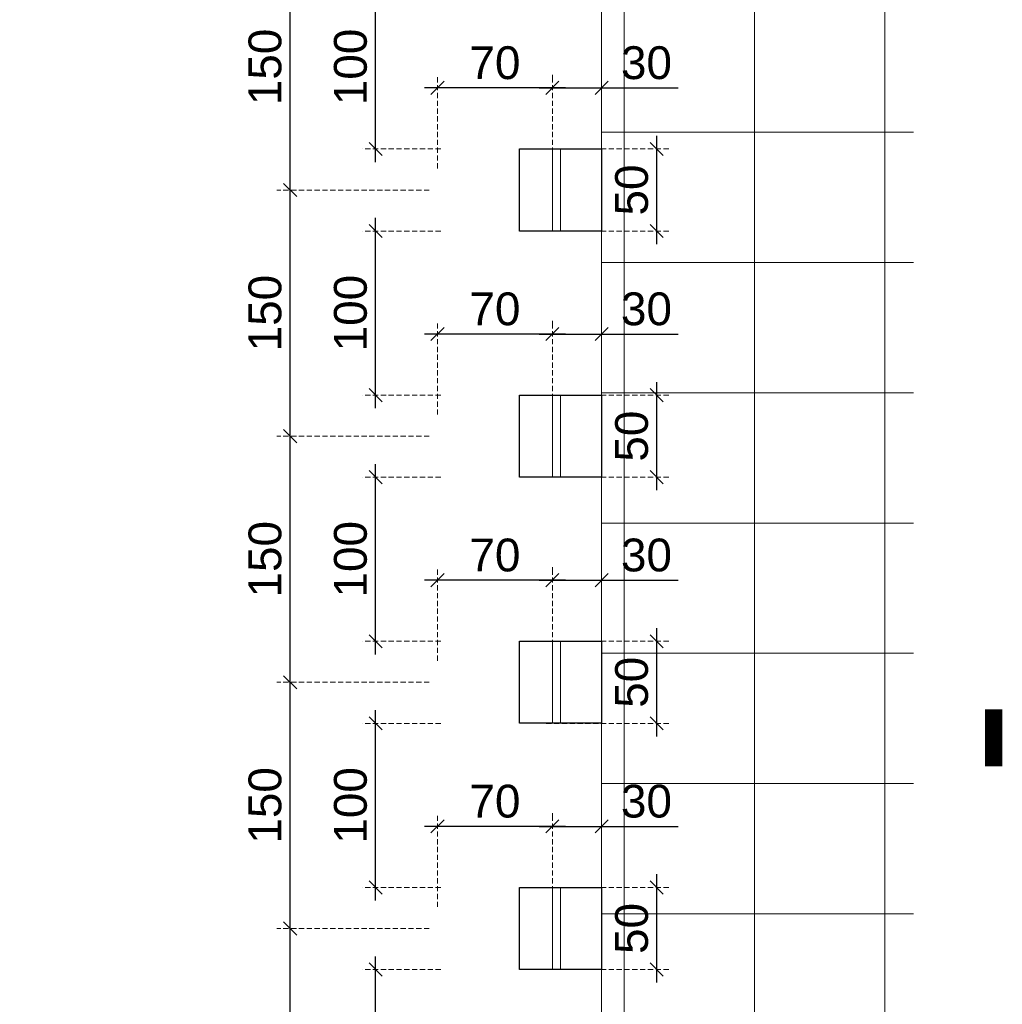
# Model space of a CAD drawing. Header units: millimetres. Extents: x 3652085 to 3778338, y -303702 to -273644.
# Tile 257 of 588: x 3690321 to 3690919, y -276511 to -275911. Entities that reach past the tile are written whole.
import ezdxf

# ---------------------------------------------------------------- set-up
doc = ezdxf.new("R2010")
doc.units = ezdxf.units.MM
doc.header["$PDMODE"] = 34
doc.linetypes.add('HIDDEN', pattern=[0.375, 0.25, -0.125])
doc.linetypes.add('HIDDEN2', pattern=[4.7624999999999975, 3.174999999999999, -1.587499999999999])
doc.layers.add('!!!! BALCONY', color=7, linetype='Continuous')
doc.layers.add('!!!! GAIZIS AIVANI', color=7, linetype='Continuous')
for name, color, linetype, lineweight in [('004 Brick Wall', 7, 'Continuous', 0), ('DETAIL-GRILL (HAUSART)', 250, 'Continuous', 5), ('DIM-03    (HAUSART)', 111, 'Continuous', 5), ('METAL-CONSTRUCTION (HAUSART)', 186, 'Continuous', 5), ('SECTION-SYMBOL-01    (HAUSART)', 80, 'Continuous', 5), ('SYMBOL-DETAIL    (HAUSART)', 2, 'Continuous', 5)]:
    doc.layers.add(name, color=color, linetype=linetype, lineweight=lineweight)
doc.styles.add('1-10 Eng HA', font='arial.ttf', dxfattribs={"height": 20})
doc.dimstyles.new('1-10 Eng HA', dxfattribs={"dimtxt": 20, "dimasz": 8, "dimexe": 8, "dimexo": 5, "dimgap": 5, "dimtad": 1, "dimdec": 0, "dimlfac": -1, "dimzin": 0, "dimdsep": 46, "dimtxsty": '1-10 Eng HA', "dimblk": 'OBLIQUE', "dimcen": 0.09, "dimdle": 8, "dimclrd": 256, "dimclre": 256, "dimclrt": 256, "dimadec": 0, "dimazin": 0, "dimtfac": 1, "dimtdec": 0, "dimtofl": 0, "dimtmove": 0, "dimatfit": 3, "dimldrblk": 'OBLIQUE', "dimfxl": 1, "dimtolj": 1, "dimtzin": 0, "dimlwe": 0, "dimarcsym": 0})

# ---------------------------------------------------------------- blocks, each defined once
blk = doc.blocks.new('12')
at = {"layer": '!!!! GAIZIS AIVANI', "color": 7}
for points in [[(849.1820770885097, 50), (849.1820770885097, 0), (799.1820770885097, 0), (799.1820770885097, 50), (849.1820770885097, 50)], [(999.1820770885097, 50), (999.1820770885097, 0), (949.1820770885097, 0), (949.1820770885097, 50), (999.1820770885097, 50)], [(1149.18207708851, 50), (1149.18207708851, 0), (1099.18207708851, 0), (1099.18207708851, 50), (1149.18207708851, 50)], [(1299.18207708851, 50), (1299.18207708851, 0), (1249.18207708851, 0), (1249.18207708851, 50), (1299.18207708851, 50)]]:
    blk.add_lwpolyline(points, close=True, dxfattribs=at)
blk = doc.blocks.new('_Oblique')
at = {"color": 0, "linetype": 'ByBlock', "lineweight": -2}
blk.add_line((-0.5, -0.5), (0.5, 0.5), dxfattribs=at)
blk = doc.blocks.new('*D337')
at = {"layer": 'Defpoints', "color": 0, "lineweight": 0, "transparency": 16777216}
for p in [(3690636.514664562, -275990.0655199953), (3690708.822370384, -275990.0655199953), (3690636.514664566, -276040.065519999)]:
    blk.add_point(p, dxfattribs=at)
at = {"layer": 'DIM-03    (HAUSART)', "lineweight": -2, "transparency": 16777216}
blk.add_line((3690708.822370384, -276048.065519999), (3690708.822370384, -275982.0655199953), dxfattribs=at)
at = {"layer": 'DIM-03    (HAUSART)', "linetype": 'HIDDEN2', "lineweight": 0, "transparency": 16777216}
for p, q in [((3690641.514664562, -275990.0655199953), (3690716.822370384, -275990.0655199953)), ((3690641.514664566, -276040.065519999), (3690716.822370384, -276040.065519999))]:
    blk.add_line(p, q, dxfattribs=at)
at = {"layer": 'DIM-03    (HAUSART)', "lineweight": -2, "transparency": 16777216, "xscale": 8, "yscale": 8, "zscale": 8}
for p, rotation in [((3690708.822370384, -275990.0655199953), 90), ((3690708.822370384, -276040.065519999), 270)]:
    blk.add_blockref('_Oblique', p, dxfattribs=dict(at, rotation=rotation))
at = {"layer": 'DIM-03    (HAUSART)', "transparency": 16777216, "insert": (3690693.610910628, -276015.0655199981), "char_height": 20, "attachment_point": 5, "rotation": 90, "style": '1-10 Eng HA'}
blk.add_mtext('\\A1;50', dxfattribs=at)
blk = doc.blocks.new('*D338')
at = {"layer": 'Defpoints', "color": 0, "lineweight": 0, "transparency": 16777216}
for p in [(3690575.271655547, -275952.8340366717), (3690575.271655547, -276006.9151834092), (3690645.271655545, -276006.9151834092)]:
    blk.add_point(p, dxfattribs=at)
at = {"layer": 'DIM-03    (HAUSART)', "linetype": 'HIDDEN2', "lineweight": 0, "transparency": 16777216}
for p, q in [((3690575.271655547, -276001.9151834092), (3690575.271655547, -275944.8340366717)), ((3690645.271655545, -276001.9151834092), (3690645.271655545, -275944.8340366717))]:
    blk.add_line(p, q, dxfattribs=at)
at = {"layer": 'DIM-03    (HAUSART)', "lineweight": -2, "transparency": 16777216}
blk.add_line((3690653.271655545, -275952.8340366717), (3690567.271655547, -275952.8340366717), dxfattribs=at)
at = {"layer": 'DIM-03    (HAUSART)', "lineweight": -2, "transparency": 16777216, "xscale": 8, "yscale": 8, "zscale": 8, "rotation": 180}
blk.add_blockref('_Oblique', (3690575.271655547, -275952.8340366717), dxfattribs=at)
at = {"layer": 'DIM-03    (HAUSART)', "lineweight": -2, "transparency": 16777216, "xscale": 8, "yscale": 8, "zscale": 8}
blk.add_blockref('_Oblique', (3690645.271655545, -275952.8340366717), dxfattribs=at)
at = {"layer": 'DIM-03    (HAUSART)', "transparency": 16777216, "insert": (3690610.271655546, -275937.6225769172), "char_height": 20, "attachment_point": 5, "style": '1-10 Eng HA'}
blk.add_mtext('\\A1;70', dxfattribs=at)
blk = doc.blocks.new('*D339')
at = {"layer": 'Defpoints', "color": 0, "lineweight": 0, "transparency": 16777216}
for p in [(3690645.271655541, -275952.8340368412), (3690675.271655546, -275952.8340368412), (3690675.271655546, -275952.8340366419)]:
    blk.add_point(p, dxfattribs=at)
at = {"layer": 'DIM-03    (HAUSART)', "linetype": 'HIDDEN2', "lineweight": 0, "transparency": 16777216}
for p, q in [((3690645.271655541, -275947.8340368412), (3690645.271655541, -275944.8340366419)), ((3690675.271655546, -275947.8340368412), (3690675.271655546, -275944.8340366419))]:
    blk.add_line(p, q, dxfattribs=at)
at = {"layer": 'DIM-03    (HAUSART)', "lineweight": -2, "transparency": 16777216}
for p, q in [((3690637.271655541, -275952.8340366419), (3690675.271655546, -275952.8340366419)), ((3690675.271655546, -275952.8340366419), (3690721.839186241, -275952.8340366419))]:
    blk.add_line(p, q, dxfattribs=at)
at = {"layer": 'DIM-03    (HAUSART)', "lineweight": -2, "transparency": 16777216, "xscale": 8, "yscale": 8, "zscale": 8, "rotation": 180}
blk.add_blockref('_Oblique', (3690645.271655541, -275952.8340366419), dxfattribs=at)
at = {"layer": 'DIM-03    (HAUSART)', "lineweight": -2, "transparency": 16777216, "xscale": 8, "yscale": 8, "zscale": 8}
blk.add_blockref('_Oblique', (3690675.271655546, -275952.8340366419), dxfattribs=at)
at = {"layer": 'DIM-03    (HAUSART)', "transparency": 16777216, "insert": (3690702.555420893, -275937.615755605), "char_height": 20, "attachment_point": 5, "style": '1-10 Eng HA'}
blk.add_mtext('\\A1;30', dxfattribs=at)
blk = doc.blocks.new('*D340')
at = {"layer": 'Defpoints', "color": 0, "lineweight": 0, "transparency": 16777216}
for p in [(3690636.514664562, -276140.0655199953), (3690708.822370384, -276140.0655199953), (3690636.514664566, -276190.065519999)]:
    blk.add_point(p, dxfattribs=at)
at = {"layer": 'DIM-03    (HAUSART)', "lineweight": -2, "transparency": 16777216}
blk.add_line((3690708.822370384, -276198.065519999), (3690708.822370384, -276132.0655199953), dxfattribs=at)
at = {"layer": 'DIM-03    (HAUSART)', "linetype": 'HIDDEN2', "lineweight": 0, "transparency": 16777216}
for p, q in [((3690641.514664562, -276140.0655199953), (3690716.822370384, -276140.0655199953)), ((3690641.514664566, -276190.065519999), (3690716.822370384, -276190.065519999))]:
    blk.add_line(p, q, dxfattribs=at)
at = {"layer": 'DIM-03    (HAUSART)', "lineweight": -2, "transparency": 16777216, "xscale": 8, "yscale": 8, "zscale": 8}
for p, rotation in [((3690708.822370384, -276140.0655199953), 90), ((3690708.822370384, -276190.065519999), 270)]:
    blk.add_blockref('_Oblique', p, dxfattribs=dict(at, rotation=rotation))
at = {"layer": 'DIM-03    (HAUSART)', "transparency": 16777216, "insert": (3690693.610910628, -276165.0655199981), "char_height": 20, "attachment_point": 5, "rotation": 90, "style": '1-10 Eng HA'}
blk.add_mtext('\\A1;50', dxfattribs=at)
blk = doc.blocks.new('*D341')
at = {"layer": 'Defpoints', "color": 0, "lineweight": 0, "transparency": 16777216}
for p in [(3690575.271655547, -276102.8340366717), (3690575.271655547, -276156.9151834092), (3690645.271655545, -276156.9151834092)]:
    blk.add_point(p, dxfattribs=at)
at = {"layer": 'DIM-03    (HAUSART)', "linetype": 'HIDDEN2', "lineweight": 0, "transparency": 16777216}
for p, q in [((3690575.271655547, -276151.9151834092), (3690575.271655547, -276094.8340366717)), ((3690645.271655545, -276151.9151834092), (3690645.271655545, -276094.8340366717))]:
    blk.add_line(p, q, dxfattribs=at)
at = {"layer": 'DIM-03    (HAUSART)', "lineweight": -2, "transparency": 16777216}
blk.add_line((3690653.271655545, -276102.8340366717), (3690567.271655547, -276102.8340366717), dxfattribs=at)
at = {"layer": 'DIM-03    (HAUSART)', "lineweight": -2, "transparency": 16777216, "xscale": 8, "yscale": 8, "zscale": 8, "rotation": 180}
blk.add_blockref('_Oblique', (3690575.271655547, -276102.8340366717), dxfattribs=at)
at = {"layer": 'DIM-03    (HAUSART)', "lineweight": -2, "transparency": 16777216, "xscale": 8, "yscale": 8, "zscale": 8}
blk.add_blockref('_Oblique', (3690645.271655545, -276102.8340366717), dxfattribs=at)
at = {"layer": 'DIM-03    (HAUSART)', "transparency": 16777216, "insert": (3690610.271655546, -276087.6225769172), "char_height": 20, "attachment_point": 5, "style": '1-10 Eng HA'}
blk.add_mtext('\\A1;70', dxfattribs=at)
blk = doc.blocks.new('*D342')
at = {"layer": 'Defpoints', "color": 0, "lineweight": 0, "transparency": 16777216}
for p in [(3690645.271655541, -276102.8340368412), (3690675.271655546, -276102.8340368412), (3690675.271655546, -276102.8340366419)]:
    blk.add_point(p, dxfattribs=at)
at = {"layer": 'DIM-03    (HAUSART)', "linetype": 'HIDDEN2', "lineweight": 0, "transparency": 16777216}
for p, q in [((3690645.271655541, -276097.8340368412), (3690645.271655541, -276094.8340366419)), ((3690675.271655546, -276097.8340368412), (3690675.271655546, -276094.8340366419))]:
    blk.add_line(p, q, dxfattribs=at)
at = {"layer": 'DIM-03    (HAUSART)', "lineweight": -2, "transparency": 16777216}
for p, q in [((3690637.271655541, -276102.8340366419), (3690675.271655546, -276102.8340366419)), ((3690675.271655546, -276102.8340366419), (3690721.839186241, -276102.8340366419))]:
    blk.add_line(p, q, dxfattribs=at)
at = {"layer": 'DIM-03    (HAUSART)', "lineweight": -2, "transparency": 16777216, "xscale": 8, "yscale": 8, "zscale": 8, "rotation": 180}
blk.add_blockref('_Oblique', (3690645.271655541, -276102.8340366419), dxfattribs=at)
at = {"layer": 'DIM-03    (HAUSART)', "lineweight": -2, "transparency": 16777216, "xscale": 8, "yscale": 8, "zscale": 8}
blk.add_blockref('_Oblique', (3690675.271655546, -276102.8340366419), dxfattribs=at)
at = {"layer": 'DIM-03    (HAUSART)', "transparency": 16777216, "insert": (3690702.555420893, -276087.615755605), "char_height": 20, "attachment_point": 5, "style": '1-10 Eng HA'}
blk.add_mtext('\\A1;30', dxfattribs=at)
blk = doc.blocks.new('*D343')
at = {"layer": 'Defpoints', "color": 0, "lineweight": 0, "transparency": 16777216}
for p in [(3690636.514664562, -276290.0655199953), (3690708.822370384, -276290.0655199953), (3690636.514664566, -276340.065519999)]:
    blk.add_point(p, dxfattribs=at)
at = {"layer": 'DIM-03    (HAUSART)', "lineweight": -2, "transparency": 16777216}
blk.add_line((3690708.822370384, -276348.065519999), (3690708.822370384, -276282.0655199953), dxfattribs=at)
at = {"layer": 'DIM-03    (HAUSART)', "linetype": 'HIDDEN2', "lineweight": 0, "transparency": 16777216}
for p, q in [((3690641.514664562, -276290.0655199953), (3690716.822370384, -276290.0655199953)), ((3690641.514664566, -276340.065519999), (3690716.822370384, -276340.065519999))]:
    blk.add_line(p, q, dxfattribs=at)
at = {"layer": 'DIM-03    (HAUSART)', "lineweight": -2, "transparency": 16777216, "xscale": 8, "yscale": 8, "zscale": 8}
for p, rotation in [((3690708.822370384, -276290.0655199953), 90), ((3690708.822370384, -276340.065519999), 270)]:
    blk.add_blockref('_Oblique', p, dxfattribs=dict(at, rotation=rotation))
at = {"layer": 'DIM-03    (HAUSART)', "transparency": 16777216, "insert": (3690693.610910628, -276315.0655199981), "char_height": 20, "attachment_point": 5, "rotation": 90, "style": '1-10 Eng HA'}
blk.add_mtext('\\A1;50', dxfattribs=at)
blk = doc.blocks.new('*D344')
at = {"layer": 'Defpoints', "color": 0, "lineweight": 0, "transparency": 16777216}
for p in [(3690575.271655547, -276252.8340366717), (3690575.271655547, -276306.9151834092), (3690645.271655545, -276306.9151834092)]:
    blk.add_point(p, dxfattribs=at)
at = {"layer": 'DIM-03    (HAUSART)', "linetype": 'HIDDEN2', "lineweight": 0, "transparency": 16777216}
for p, q in [((3690575.271655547, -276301.9151834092), (3690575.271655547, -276244.8340366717)), ((3690645.271655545, -276301.9151834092), (3690645.271655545, -276244.8340366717))]:
    blk.add_line(p, q, dxfattribs=at)
at = {"layer": 'DIM-03    (HAUSART)', "lineweight": -2, "transparency": 16777216}
blk.add_line((3690653.271655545, -276252.8340366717), (3690567.271655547, -276252.8340366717), dxfattribs=at)
at = {"layer": 'DIM-03    (HAUSART)', "lineweight": -2, "transparency": 16777216, "xscale": 8, "yscale": 8, "zscale": 8, "rotation": 180}
blk.add_blockref('_Oblique', (3690575.271655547, -276252.8340366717), dxfattribs=at)
at = {"layer": 'DIM-03    (HAUSART)', "lineweight": -2, "transparency": 16777216, "xscale": 8, "yscale": 8, "zscale": 8}
blk.add_blockref('_Oblique', (3690645.271655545, -276252.8340366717), dxfattribs=at)
at = {"layer": 'DIM-03    (HAUSART)', "transparency": 16777216, "insert": (3690610.271655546, -276237.6225769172), "char_height": 20, "attachment_point": 5, "style": '1-10 Eng HA'}
blk.add_mtext('\\A1;70', dxfattribs=at)
blk = doc.blocks.new('*D345')
at = {"layer": 'Defpoints', "color": 0, "lineweight": 0, "transparency": 16777216}
for p in [(3690645.271655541, -276252.8340368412), (3690675.271655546, -276252.8340368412), (3690675.271655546, -276252.8340366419)]:
    blk.add_point(p, dxfattribs=at)
at = {"layer": 'DIM-03    (HAUSART)', "linetype": 'HIDDEN2', "lineweight": 0, "transparency": 16777216}
for p, q in [((3690645.271655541, -276247.8340368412), (3690645.271655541, -276244.8340366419)), ((3690675.271655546, -276247.8340368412), (3690675.271655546, -276244.8340366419))]:
    blk.add_line(p, q, dxfattribs=at)
at = {"layer": 'DIM-03    (HAUSART)', "lineweight": -2, "transparency": 16777216}
for p, q in [((3690637.271655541, -276252.8340366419), (3690675.271655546, -276252.8340366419)), ((3690675.271655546, -276252.8340366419), (3690721.839186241, -276252.8340366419))]:
    blk.add_line(p, q, dxfattribs=at)
at = {"layer": 'DIM-03    (HAUSART)', "lineweight": -2, "transparency": 16777216, "xscale": 8, "yscale": 8, "zscale": 8, "rotation": 180}
blk.add_blockref('_Oblique', (3690645.271655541, -276252.8340366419), dxfattribs=at)
at = {"layer": 'DIM-03    (HAUSART)', "lineweight": -2, "transparency": 16777216, "xscale": 8, "yscale": 8, "zscale": 8}
blk.add_blockref('_Oblique', (3690675.271655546, -276252.8340366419), dxfattribs=at)
at = {"layer": 'DIM-03    (HAUSART)', "transparency": 16777216, "insert": (3690702.555420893, -276237.615755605), "char_height": 20, "attachment_point": 5, "style": '1-10 Eng HA'}
blk.add_mtext('\\A1;30', dxfattribs=at)
blk = doc.blocks.new('*D346')
at = {"layer": 'Defpoints', "color": 0, "lineweight": 0, "transparency": 16777216}
for p in [(3690636.514664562, -276440.0655199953), (3690708.822370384, -276440.0655199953), (3690636.514664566, -276490.065519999)]:
    blk.add_point(p, dxfattribs=at)
at = {"layer": 'DIM-03    (HAUSART)', "lineweight": -2, "transparency": 16777216}
blk.add_line((3690708.822370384, -276498.065519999), (3690708.822370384, -276432.0655199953), dxfattribs=at)
at = {"layer": 'DIM-03    (HAUSART)', "linetype": 'HIDDEN2', "lineweight": 0, "transparency": 16777216}
for p, q in [((3690641.514664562, -276440.0655199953), (3690716.822370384, -276440.0655199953)), ((3690641.514664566, -276490.065519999), (3690716.822370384, -276490.065519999))]:
    blk.add_line(p, q, dxfattribs=at)
at = {"layer": 'DIM-03    (HAUSART)', "lineweight": -2, "transparency": 16777216, "xscale": 8, "yscale": 8, "zscale": 8}
for p, rotation in [((3690708.822370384, -276440.0655199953), 90), ((3690708.822370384, -276490.065519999), 270)]:
    blk.add_blockref('_Oblique', p, dxfattribs=dict(at, rotation=rotation))
at = {"layer": 'DIM-03    (HAUSART)', "transparency": 16777216, "insert": (3690693.610910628, -276465.0655199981), "char_height": 20, "attachment_point": 5, "rotation": 90, "style": '1-10 Eng HA'}
blk.add_mtext('\\A1;50', dxfattribs=at)
blk = doc.blocks.new('*D347')
at = {"layer": 'Defpoints', "color": 0, "lineweight": 0, "transparency": 16777216}
for p in [(3690575.271655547, -276402.8340366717), (3690575.271655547, -276456.9151834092), (3690645.271655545, -276456.9151834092)]:
    blk.add_point(p, dxfattribs=at)
at = {"layer": 'DIM-03    (HAUSART)', "linetype": 'HIDDEN2', "lineweight": 0, "transparency": 16777216}
for p, q in [((3690575.271655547, -276451.9151834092), (3690575.271655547, -276394.8340366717)), ((3690645.271655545, -276451.9151834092), (3690645.271655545, -276394.8340366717))]:
    blk.add_line(p, q, dxfattribs=at)
at = {"layer": 'DIM-03    (HAUSART)', "lineweight": -2, "transparency": 16777216}
blk.add_line((3690653.271655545, -276402.8340366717), (3690567.271655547, -276402.8340366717), dxfattribs=at)
at = {"layer": 'DIM-03    (HAUSART)', "lineweight": -2, "transparency": 16777216, "xscale": 8, "yscale": 8, "zscale": 8, "rotation": 180}
blk.add_blockref('_Oblique', (3690575.271655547, -276402.8340366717), dxfattribs=at)
at = {"layer": 'DIM-03    (HAUSART)', "lineweight": -2, "transparency": 16777216, "xscale": 8, "yscale": 8, "zscale": 8}
blk.add_blockref('_Oblique', (3690645.271655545, -276402.8340366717), dxfattribs=at)
at = {"layer": 'DIM-03    (HAUSART)', "transparency": 16777216, "insert": (3690610.271655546, -276387.6225769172), "char_height": 20, "attachment_point": 5, "style": '1-10 Eng HA'}
blk.add_mtext('\\A1;70', dxfattribs=at)
blk = doc.blocks.new('*D348')
at = {"layer": 'Defpoints', "color": 0, "lineweight": 0, "transparency": 16777216}
for p in [(3690645.271655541, -276402.8340368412), (3690675.271655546, -276402.8340368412), (3690675.271655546, -276402.8340366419)]:
    blk.add_point(p, dxfattribs=at)
at = {"layer": 'DIM-03    (HAUSART)', "linetype": 'HIDDEN2', "lineweight": 0, "transparency": 16777216}
for p, q in [((3690645.271655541, -276397.8340368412), (3690645.271655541, -276394.8340366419)), ((3690675.271655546, -276397.8340368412), (3690675.271655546, -276394.8340366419))]:
    blk.add_line(p, q, dxfattribs=at)
at = {"layer": 'DIM-03    (HAUSART)', "lineweight": -2, "transparency": 16777216}
for p, q in [((3690637.271655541, -276402.8340366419), (3690675.271655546, -276402.8340366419)), ((3690675.271655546, -276402.8340366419), (3690721.839186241, -276402.8340366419))]:
    blk.add_line(p, q, dxfattribs=at)
at = {"layer": 'DIM-03    (HAUSART)', "lineweight": -2, "transparency": 16777216, "xscale": 8, "yscale": 8, "zscale": 8, "rotation": 180}
blk.add_blockref('_Oblique', (3690645.271655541, -276402.8340366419), dxfattribs=at)
at = {"layer": 'DIM-03    (HAUSART)', "lineweight": -2, "transparency": 16777216, "xscale": 8, "yscale": 8, "zscale": 8}
blk.add_blockref('_Oblique', (3690675.271655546, -276402.8340366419), dxfattribs=at)
at = {"layer": 'DIM-03    (HAUSART)', "transparency": 16777216, "insert": (3690702.555420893, -276387.615755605), "char_height": 20, "attachment_point": 5, "style": '1-10 Eng HA'}
blk.add_mtext('\\A1;30', dxfattribs=at)
blk = doc.blocks.new('*D372')
at = {"layer": 'Defpoints', "color": 0, "lineweight": 0, "transparency": 16777216}
for p in [(3690485.508139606, -276465.0655199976), (3690575.271655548, -276465.0655199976), (3690575.271655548, -276615.0655199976)]:
    blk.add_point(p, dxfattribs=at)
at = {"layer": 'DIM-03    (HAUSART)', "lineweight": -2, "transparency": 16777216}
blk.add_line((3690485.508139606, -276623.0655199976), (3690485.508139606, -276457.0655199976), dxfattribs=at)
at = {"layer": 'DIM-03    (HAUSART)', "linetype": 'HIDDEN2', "lineweight": 0, "transparency": 16777216}
for p, q in [((3690570.271655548, -276465.0655199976), (3690477.508139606, -276465.0655199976)), ((3690570.271655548, -276615.0655199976), (3690477.508139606, -276615.0655199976))]:
    blk.add_line(p, q, dxfattribs=at)
at = {"layer": 'DIM-03    (HAUSART)', "lineweight": -2, "transparency": 16777216, "xscale": 8, "yscale": 8, "zscale": 8}
for p, rotation in [((3690485.508139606, -276465.0655199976), 90), ((3690485.508139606, -276615.0655199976), 270)]:
    blk.add_blockref('_Oblique', p, dxfattribs=dict(at, rotation=rotation))
at = {"layer": 'DIM-03    (HAUSART)', "lineweight": 0, "transparency": 16777216, "insert": (3690470.296679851, -276540.0655199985), "char_height": 20, "attachment_point": 5, "rotation": 90, "style": '1-10 Eng HA'}
blk.add_mtext('\\A1;150', dxfattribs=at)
blk = doc.blocks.new('*D373')
at = {"layer": 'Defpoints', "color": 0, "lineweight": 0, "transparency": 16777216}
for p in [(3690485.508139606, -276315.0655199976), (3690575.271655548, -276315.0655199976), (3690575.271655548, -276465.0655199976)]:
    blk.add_point(p, dxfattribs=at)
at = {"layer": 'DIM-03    (HAUSART)', "lineweight": -2, "transparency": 16777216}
blk.add_line((3690485.508139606, -276473.0655199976), (3690485.508139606, -276307.0655199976), dxfattribs=at)
at = {"layer": 'DIM-03    (HAUSART)', "linetype": 'HIDDEN2', "lineweight": 0, "transparency": 16777216}
for p, q in [((3690570.271655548, -276315.0655199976), (3690477.508139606, -276315.0655199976)), ((3690570.271655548, -276465.0655199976), (3690477.508139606, -276465.0655199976))]:
    blk.add_line(p, q, dxfattribs=at)
at = {"layer": 'DIM-03    (HAUSART)', "lineweight": -2, "transparency": 16777216, "xscale": 8, "yscale": 8, "zscale": 8}
for p, rotation in [((3690485.508139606, -276315.0655199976), 90), ((3690485.508139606, -276465.0655199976), 270)]:
    blk.add_blockref('_Oblique', p, dxfattribs=dict(at, rotation=rotation))
at = {"layer": 'DIM-03    (HAUSART)', "lineweight": 0, "transparency": 16777216, "insert": (3690470.296679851, -276390.0655199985), "char_height": 20, "attachment_point": 5, "rotation": 90, "style": '1-10 Eng HA'}
blk.add_mtext('\\A1;150', dxfattribs=at)
blk = doc.blocks.new('*D374')
at = {"layer": 'Defpoints', "color": 0, "lineweight": 0, "transparency": 16777216}
for p in [(3690485.508139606, -276165.0655199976), (3690575.271655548, -276165.0655199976), (3690575.271655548, -276315.0655199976)]:
    blk.add_point(p, dxfattribs=at)
at = {"layer": 'DIM-03    (HAUSART)', "lineweight": -2, "transparency": 16777216}
blk.add_line((3690485.508139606, -276323.0655199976), (3690485.508139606, -276157.0655199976), dxfattribs=at)
at = {"layer": 'DIM-03    (HAUSART)', "linetype": 'HIDDEN2', "lineweight": 0, "transparency": 16777216}
for p, q in [((3690570.271655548, -276165.0655199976), (3690477.508139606, -276165.0655199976)), ((3690570.271655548, -276315.0655199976), (3690477.508139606, -276315.0655199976))]:
    blk.add_line(p, q, dxfattribs=at)
at = {"layer": 'DIM-03    (HAUSART)', "lineweight": -2, "transparency": 16777216, "xscale": 8, "yscale": 8, "zscale": 8}
for p, rotation in [((3690485.508139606, -276165.0655199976), 90), ((3690485.508139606, -276315.0655199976), 270)]:
    blk.add_blockref('_Oblique', p, dxfattribs=dict(at, rotation=rotation))
at = {"layer": 'DIM-03    (HAUSART)', "lineweight": 0, "transparency": 16777216, "insert": (3690470.296679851, -276240.0655199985), "char_height": 20, "attachment_point": 5, "rotation": 90, "style": '1-10 Eng HA'}
blk.add_mtext('\\A1;150', dxfattribs=at)
blk = doc.blocks.new('*D375')
at = {"layer": 'Defpoints', "color": 0, "lineweight": 0, "transparency": 16777216}
for p in [(3690485.508139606, -276015.0655199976), (3690575.271655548, -276015.0655199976), (3690575.271655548, -276165.0655199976)]:
    blk.add_point(p, dxfattribs=at)
at = {"layer": 'DIM-03    (HAUSART)', "lineweight": -2, "transparency": 16777216}
blk.add_line((3690485.508139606, -276173.0655199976), (3690485.508139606, -276007.0655199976), dxfattribs=at)
at = {"layer": 'DIM-03    (HAUSART)', "linetype": 'HIDDEN2', "lineweight": 0, "transparency": 16777216}
for p, q in [((3690570.271655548, -276015.0655199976), (3690477.508139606, -276015.0655199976)), ((3690570.271655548, -276165.0655199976), (3690477.508139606, -276165.0655199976))]:
    blk.add_line(p, q, dxfattribs=at)
at = {"layer": 'DIM-03    (HAUSART)', "lineweight": -2, "transparency": 16777216, "xscale": 8, "yscale": 8, "zscale": 8}
for p, rotation in [((3690485.508139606, -276015.0655199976), 90), ((3690485.508139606, -276165.0655199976), 270)]:
    blk.add_blockref('_Oblique', p, dxfattribs=dict(at, rotation=rotation))
at = {"layer": 'DIM-03    (HAUSART)', "lineweight": 0, "transparency": 16777216, "insert": (3690470.296679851, -276090.0655199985), "char_height": 20, "attachment_point": 5, "rotation": 90, "style": '1-10 Eng HA'}
blk.add_mtext('\\A1;150', dxfattribs=at)
blk = doc.blocks.new('*D381')
at = {"layer": 'Defpoints', "color": 0, "lineweight": 0, "transparency": 16777216}
for p in [(3690537.564376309, -276490.0655199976), (3690582.271655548, -276490.0655199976), (3690582.271655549, -276590.0655199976)]:
    blk.add_point(p, dxfattribs=at)
at = {"layer": 'DIM-03    (HAUSART)', "lineweight": -2, "transparency": 16777216}
blk.add_line((3690537.564376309, -276598.0655199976), (3690537.564376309, -276482.0655199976), dxfattribs=at)
at = {"layer": 'DIM-03    (HAUSART)', "linetype": 'HIDDEN2', "lineweight": 0, "transparency": 16777216}
for p, q in [((3690577.271655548, -276490.0655199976), (3690529.564376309, -276490.0655199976)), ((3690577.271655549, -276590.0655199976), (3690529.564376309, -276590.0655199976))]:
    blk.add_line(p, q, dxfattribs=at)
at = {"layer": 'DIM-03    (HAUSART)', "lineweight": -2, "transparency": 16777216, "xscale": 8, "yscale": 8, "zscale": 8}
for p, rotation in [((3690537.564376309, -276490.0655199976), 90), ((3690537.564376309, -276590.0655199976), 270)]:
    blk.add_blockref('_Oblique', p, dxfattribs=dict(at, rotation=rotation))
at = {"layer": 'DIM-03    (HAUSART)', "transparency": 16777216, "insert": (3690522.352916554, -276540.0655199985), "char_height": 20, "attachment_point": 5, "rotation": 90, "style": '1-10 Eng HA'}
blk.add_mtext('\\A1;100', dxfattribs=at)
blk = doc.blocks.new('*D382')
at = {"layer": 'Defpoints', "color": 0, "lineweight": 0, "transparency": 16777216}
for p in [(3690537.564376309, -276340.0655199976), (3690582.271655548, -276340.0655199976), (3690582.271655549, -276440.0655199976)]:
    blk.add_point(p, dxfattribs=at)
at = {"layer": 'DIM-03    (HAUSART)', "lineweight": -2, "transparency": 16777216}
blk.add_line((3690537.564376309, -276448.0655199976), (3690537.564376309, -276332.0655199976), dxfattribs=at)
at = {"layer": 'DIM-03    (HAUSART)', "linetype": 'HIDDEN2', "lineweight": 0, "transparency": 16777216}
for p, q in [((3690577.271655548, -276340.0655199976), (3690529.564376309, -276340.0655199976)), ((3690577.271655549, -276440.0655199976), (3690529.564376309, -276440.0655199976))]:
    blk.add_line(p, q, dxfattribs=at)
at = {"layer": 'DIM-03    (HAUSART)', "lineweight": -2, "transparency": 16777216, "xscale": 8, "yscale": 8, "zscale": 8}
for p, rotation in [((3690537.564376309, -276340.0655199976), 90), ((3690537.564376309, -276440.0655199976), 270)]:
    blk.add_blockref('_Oblique', p, dxfattribs=dict(at, rotation=rotation))
at = {"layer": 'DIM-03    (HAUSART)', "transparency": 16777216, "insert": (3690522.352916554, -276390.0655199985), "char_height": 20, "attachment_point": 5, "rotation": 90, "style": '1-10 Eng HA'}
blk.add_mtext('\\A1;100', dxfattribs=at)
blk = doc.blocks.new('*D383')
at = {"layer": 'Defpoints', "color": 0, "lineweight": 0, "transparency": 16777216}
for p in [(3690537.56437631, -276190.0655199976), (3690582.271655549, -276190.0655199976), (3690582.27165555, -276290.0655199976)]:
    blk.add_point(p, dxfattribs=at)
at = {"layer": 'DIM-03    (HAUSART)', "lineweight": -2, "transparency": 16777216}
blk.add_line((3690537.56437631, -276298.0655199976), (3690537.56437631, -276182.0655199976), dxfattribs=at)
at = {"layer": 'DIM-03    (HAUSART)', "linetype": 'HIDDEN2', "lineweight": 0, "transparency": 16777216}
for p, q in [((3690577.271655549, -276190.0655199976), (3690529.56437631, -276190.0655199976)), ((3690577.27165555, -276290.0655199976), (3690529.56437631, -276290.0655199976))]:
    blk.add_line(p, q, dxfattribs=at)
at = {"layer": 'DIM-03    (HAUSART)', "lineweight": -2, "transparency": 16777216, "xscale": 8, "yscale": 8, "zscale": 8}
for p, rotation in [((3690537.56437631, -276190.0655199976), 90), ((3690537.56437631, -276290.0655199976), 270)]:
    blk.add_blockref('_Oblique', p, dxfattribs=dict(at, rotation=rotation))
at = {"layer": 'DIM-03    (HAUSART)', "transparency": 16777216, "insert": (3690522.352916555, -276240.0655199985), "char_height": 20, "attachment_point": 5, "rotation": 90, "style": '1-10 Eng HA'}
blk.add_mtext('\\A1;100', dxfattribs=at)
blk = doc.blocks.new('*D384')
at = {"layer": 'Defpoints', "color": 0, "lineweight": 0, "transparency": 16777216}
for p in [(3690537.56437631, -276040.0655199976), (3690582.271655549, -276040.0655199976), (3690582.27165555, -276140.0655199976)]:
    blk.add_point(p, dxfattribs=at)
at = {"layer": 'DIM-03    (HAUSART)', "lineweight": -2, "transparency": 16777216}
blk.add_line((3690537.56437631, -276148.0655199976), (3690537.56437631, -276032.0655199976), dxfattribs=at)
at = {"layer": 'DIM-03    (HAUSART)', "linetype": 'HIDDEN2', "lineweight": 0, "transparency": 16777216}
for p, q in [((3690577.271655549, -276040.0655199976), (3690529.56437631, -276040.0655199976)), ((3690577.27165555, -276140.0655199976), (3690529.56437631, -276140.0655199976))]:
    blk.add_line(p, q, dxfattribs=at)
at = {"layer": 'DIM-03    (HAUSART)', "lineweight": -2, "transparency": 16777216, "xscale": 8, "yscale": 8, "zscale": 8}
for p, rotation in [((3690537.56437631, -276040.0655199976), 90), ((3690537.56437631, -276140.0655199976), 270)]:
    blk.add_blockref('_Oblique', p, dxfattribs=dict(at, rotation=rotation))
at = {"layer": 'DIM-03    (HAUSART)', "transparency": 16777216, "insert": (3690522.352916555, -276090.0655199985), "char_height": 20, "attachment_point": 5, "rotation": 90, "style": '1-10 Eng HA'}
blk.add_mtext('\\A1;100', dxfattribs=at)
blk = doc.blocks.new('*D385')
at = {"layer": 'Defpoints', "color": 0, "lineweight": 0, "transparency": 16777216}
for p in [(3690485.50813961, -275865.0655199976), (3690575.271655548, -275865.0655199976), (3690575.271655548, -276015.0655199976)]:
    blk.add_point(p, dxfattribs=at)
at = {"layer": 'DIM-03    (HAUSART)', "lineweight": -2, "transparency": 16777216}
blk.add_line((3690485.50813961, -276023.0655199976), (3690485.50813961, -275857.0655199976), dxfattribs=at)
at = {"layer": 'DIM-03    (HAUSART)', "linetype": 'HIDDEN2', "lineweight": 0, "transparency": 16777216}
for p, q in [((3690570.271655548, -275865.0655199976), (3690477.50813961, -275865.0655199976)), ((3690570.271655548, -276015.0655199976), (3690477.50813961, -276015.0655199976))]:
    blk.add_line(p, q, dxfattribs=at)
at = {"layer": 'DIM-03    (HAUSART)', "lineweight": -2, "transparency": 16777216, "xscale": 8, "yscale": 8, "zscale": 8}
for p, rotation in [((3690485.50813961, -275865.0655199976), 90), ((3690485.50813961, -276015.0655199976), 270)]:
    blk.add_blockref('_Oblique', p, dxfattribs=dict(at, rotation=rotation))
at = {"layer": 'DIM-03    (HAUSART)', "lineweight": 0, "transparency": 16777216, "insert": (3690470.296679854, -275940.0655199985), "char_height": 20, "attachment_point": 5, "rotation": 90, "style": '1-10 Eng HA'}
blk.add_mtext('\\A1;150', dxfattribs=at)
blk = doc.blocks.new('*D389')
at = {"layer": 'Defpoints', "color": 0, "lineweight": 0, "transparency": 16777216}
for p in [(3690537.564376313, -275890.0655199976), (3690582.271655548, -275890.0655199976), (3690582.271655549, -275990.0655199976)]:
    blk.add_point(p, dxfattribs=at)
at = {"layer": 'DIM-03    (HAUSART)', "lineweight": -2, "transparency": 16777216}
blk.add_line((3690537.564376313, -275998.0655199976), (3690537.564376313, -275882.0655199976), dxfattribs=at)
at = {"layer": 'DIM-03    (HAUSART)', "linetype": 'HIDDEN2', "lineweight": 0, "transparency": 16777216}
for p, q in [((3690577.271655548, -275890.0655199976), (3690529.564376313, -275890.0655199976)), ((3690577.271655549, -275990.0655199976), (3690529.564376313, -275990.0655199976))]:
    blk.add_line(p, q, dxfattribs=at)
at = {"layer": 'DIM-03    (HAUSART)', "lineweight": -2, "transparency": 16777216, "xscale": 8, "yscale": 8, "zscale": 8}
for p, rotation in [((3690537.564376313, -275890.0655199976), 90), ((3690537.564376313, -275990.0655199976), 270)]:
    blk.add_blockref('_Oblique', p, dxfattribs=dict(at, rotation=rotation))
at = {"layer": 'DIM-03    (HAUSART)', "transparency": 16777216, "insert": (3690522.352916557, -275940.0655199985), "char_height": 20, "attachment_point": 5, "rotation": 90, "style": '1-10 Eng HA'}
blk.add_mtext('\\A1;100', dxfattribs=at)

msp = doc.modelspace()

# ---------------------------------------------------------------- hatches: boundary and pattern name
at = {"layer": '!!!! BALCONY', "linetype": 'Continuous', "lineweight": 13}
h = msp.add_hatch(dxfattribs=at)
h.set_pattern_fill('NET', color=252, scale=25, angle=360, style=0)
h.set_pattern_definition([(0, (-21362.31540840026, 45806.32286366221), (1.944126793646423e-14, 79.375), []), (90, (-21362.31540840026, 45806.32286366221), (-79.375, 2.430158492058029e-14), [])])
h.paths.add_polyline_path([(3690675.271655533, -275191.8591774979), (3690675.271655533, -277431.8591774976), (3690865.162594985, -277431.8591774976), (3690865.162594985, -275191.8591774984)])

# ---------------------------------------------------------------- linework, layer by layer
at = {"layer": '004 Brick Wall', "lineweight": 0, "elevation": -6533.609517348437}
msp.add_lwpolyline([(3690675.271655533, -277431.8591774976), (3690675.271655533, -275191.859177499)], dxfattribs=at)
at = {"layer": 'METAL-CONSTRUCTION (HAUSART)', "lineweight": 0}
for p, q in [((3690650.271655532, -276040.0458545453, -6533.609517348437), (3690650.271655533, -275990.0655199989, -6533.609517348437)), ((3690650.271655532, -276190.0458545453, -6533.609517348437), (3690650.271655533, -276140.0655199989, -6533.609517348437)), ((3690650.271655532, -276340.0458545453, -6533.609517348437), (3690650.271655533, -276290.0655199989, -6533.609517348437)), ((3690650.271655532, -276490.0458545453, -6533.609517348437), (3690650.271655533, -276440.0655199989, -6533.609517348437))]:
    msp.add_line(p, q, dxfattribs=at)
at = {"layer": 'METAL-CONSTRUCTION (HAUSART)', "lineweight": 0, "elevation": -6533.609517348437}
for points in [[(3690675.271655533, -276040.0458545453), (3690675.271655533, -275990.0655199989), (3690645.271655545, -275990.0655199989), (3690645.271655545, -275997.0655199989), (3690645.271655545, -276033.0655199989), (3690645.271655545, -276040.0458545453), (3690675.271655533, -276040.0458545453)], [(3690675.271655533, -276190.0458545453), (3690675.271655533, -276140.0655199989), (3690645.271655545, -276140.0655199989), (3690645.271655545, -276147.0655199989), (3690645.271655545, -276183.0655199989), (3690645.271655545, -276190.0458545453), (3690675.271655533, -276190.0458545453)], [(3690675.271655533, -276340.0458545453), (3690675.271655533, -276290.0655199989), (3690645.271655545, -276290.0655199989), (3690645.271655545, -276297.0655199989), (3690645.271655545, -276333.0655199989), (3690645.271655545, -276340.0458545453), (3690675.271655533, -276340.0458545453)], [(3690675.271655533, -276490.0458545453), (3690675.271655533, -276440.0655199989), (3690645.271655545, -276440.0655199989), (3690645.271655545, -276447.0655199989), (3690645.271655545, -276483.0655199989), (3690645.271655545, -276490.0458545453), (3690675.271655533, -276490.0458545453)]]:
    msp.add_lwpolyline(points, close=True, dxfattribs=at)
at = {"layer": 'SECTION-SYMBOL-01    (HAUSART)', "linetype": 'HIDDEN', "ltscale": 200, "elevation": -77850.6685853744}
msp.add_lwpolyline([(3690224.675621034, -276366.3431429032, 0, 0, 0), (3690914.008581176, -276366.3431429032, 10.5972337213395, 10.5972337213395, 0), (3690914.008581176, -276331.5884665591, 0, 0, 0)], format="xyseb", dxfattribs=at)
at = {"layer": 'SYMBOL-DETAIL    (HAUSART)', "color": 171, "ltscale": 0.5, "elevation": -6533.609517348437}
for points in [[(3690379.498245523, -274815.34733553, 6, 6, 0), (3690379.498245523, -274875.2055078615, 0, 0, 0), (3690379.498245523, -276290.1369768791, 0, 0, 0), (3690335.314796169, -276303.5458451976, 0, 0, 0), (3690423.681694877, -276315.3334683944, 0, 0, 0), (3690379.498245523, -276327.0069982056, 0, 0, 0), (3690379.498245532, -277743.6738057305, 6, 6, 0), (3690379.498245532, -277803.5319780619, 0, 0, 0)], [(3690865.162594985, -274815.34733553, 6, 6, 0), (3690865.162594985, -274875.2055078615, 0, 0, 0), (3690865.162594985, -276290.1369768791, 0, 0, 0), (3690820.979145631, -276303.5458451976, 0, 0, 0), (3690909.346044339, -276315.3334683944, 0, 0, 0), (3690865.162594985, -276327.0069982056, 0, 0, 0), (3690865.162594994, -277743.6738057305, 6, 6, 0), (3690865.162594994, -277803.5319780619, 0, 0, 0)]]:
    msp.add_lwpolyline(points, format="xyseb", dxfattribs=at)

# ---------------------------------------------------------------- block references
at = {"layer": 'DETAIL-GRILL (HAUSART)', "rotation": 270}
msp.add_blockref('12', (3690625.271655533, -275190.8736101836, -6533.609517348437), dxfattribs=at)

# ---------------------------------------------------------------- dimensions: what is measured, and where the dimension line sits
at = {"layer": 'DIM-03    (HAUSART)', "lineweight": 0}
for base, p1, p2, picture, middle in [((3690485.50813961, -275865.0655199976, -6533.609517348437), (3690575.271655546, -276015.0655199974, -6533.609517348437), (3690575.271655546, -275865.0655199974, -6533.609517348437), '*D385', (3690470.296679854, -275940.0655199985, -6533.609517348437)), ((3690485.508139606, -276015.0655199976, -6533.609517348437), (3690575.271655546, -276165.0655199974, -6533.609517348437), (3690575.271655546, -276015.0655199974, -6533.609517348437), '*D375', (3690470.296679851, -276090.0655199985, -6533.609517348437)), ((3690485.508139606, -276165.0655199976, -6533.609517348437), (3690575.271655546, -276315.0655199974, -6533.609517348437), (3690575.271655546, -276165.0655199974, -6533.609517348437), '*D374', (3690470.296679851, -276240.0655199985, -6533.609517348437)), ((3690485.508139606, -276315.0655199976, -6533.609517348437), (3690575.271655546, -276465.0655199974, -6533.609517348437), (3690575.271655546, -276315.0655199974, -6533.609517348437), '*D373', (3690470.296679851, -276390.0655199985, -6533.609517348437)), ((3690485.508139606, -276465.0655199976, -6533.609517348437), (3690575.271655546, -276615.0655199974, -6533.609517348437), (3690575.271655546, -276465.0655199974, -6533.609517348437), '*D372', (3690470.296679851, -276540.0655199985, -6533.609517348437))]:
    dim = msp.add_linear_dim(base=base, p1=p1, p2=p2, angle=90, dimstyle='1-10 Eng HA', dxfattribs=at)
    dim.commit()
    dim.dimension.update_dxf_attribs({"geometry": picture, "text_midpoint": middle})
at = {"layer": 'DIM-03    (HAUSART)'}
for base, p1, p2, angle, picture, middle in [((3690537.564376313, -275890.0655199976, -6533.609517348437), (3690582.271655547, -275990.0655199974, -6533.609517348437), (3690582.271655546, -275890.0655199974, -6533.609517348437), 90, '*D389', (3690522.352916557, -275940.0655199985, -6533.609517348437)), ((3690575.271655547, -275952.8340366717, -6533.609517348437), (3690645.271655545, -276006.9151834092, -6533.609517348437), (3690575.271655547, -276006.9151834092, -6533.609517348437), 180, '*D338', (3690610.271655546, -275937.6225769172, -6533.609517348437)), ((3690675.271655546, -275952.8340366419, -6533.609517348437), (3690645.271655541, -275952.8340368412, -6533.609517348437), (3690675.271655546, -275952.8340368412, -6533.609517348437), 180, '*D339', (3690702.555420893, -275937.615755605, -6533.609517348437)), ((3690708.822370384, -275990.0655199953, -6533.609517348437), (3690636.514664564, -276040.0655199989, -6533.609517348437), (3690636.514664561, -275990.0655199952, -6533.609517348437), 90, '*D337', (3690693.610910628, -276015.0655199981, -6533.609517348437)), ((3690537.56437631, -276040.0655199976, -6533.609517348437), (3690582.271655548, -276140.0655199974, -6533.609517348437), (3690582.271655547, -276040.0655199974, -6533.609517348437), 90, '*D384', (3690522.352916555, -276090.0655199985, -6533.609517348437)), ((3690575.271655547, -276102.8340366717, -6533.609517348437), (3690645.271655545, -276156.9151834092, -6533.609517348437), (3690575.271655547, -276156.9151834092, -6533.609517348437), 180, '*D341', (3690610.271655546, -276087.6225769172, -6533.609517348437)), ((3690675.271655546, -276102.8340366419, -6533.609517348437), (3690645.271655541, -276102.8340368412, -6533.609517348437), (3690675.271655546, -276102.8340368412, -6533.609517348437), 180, '*D342', (3690702.555420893, -276087.615755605, -6533.609517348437)), ((3690708.822370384, -276140.0655199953, -6533.609517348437), (3690636.514664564, -276190.0655199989, -6533.609517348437), (3690636.514664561, -276140.0655199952, -6533.609517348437), 90, '*D340', (3690693.610910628, -276165.0655199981, -6533.609517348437)), ((3690537.56437631, -276190.0655199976, -6533.609517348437), (3690582.271655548, -276290.0655199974, -6533.609517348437), (3690582.271655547, -276190.0655199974, -6533.609517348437), 90, '*D383', (3690522.352916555, -276240.0655199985, -6533.609517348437)), ((3690575.271655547, -276252.8340366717, -6533.609517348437), (3690645.271655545, -276306.9151834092, -6533.609517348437), (3690575.271655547, -276306.9151834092, -6533.609517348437), 180, '*D344', (3690610.271655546, -276237.6225769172, -6533.609517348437)), ((3690675.271655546, -276252.8340366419, -6533.609517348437), (3690645.271655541, -276252.8340368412, -6533.609517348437), (3690675.271655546, -276252.8340368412, -6533.609517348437), 180, '*D345', (3690702.555420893, -276237.615755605, -6533.609517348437)), ((3690708.822370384, -276290.0655199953, -6533.609517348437), (3690636.514664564, -276340.0655199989, -6533.609517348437), (3690636.514664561, -276290.0655199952, -6533.609517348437), 90, '*D343', (3690693.610910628, -276315.0655199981, -6533.609517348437)), ((3690537.564376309, -276340.0655199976, -6533.609517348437), (3690582.271655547, -276440.0655199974, -6533.609517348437), (3690582.271655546, -276340.0655199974, -6533.609517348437), 90, '*D382', (3690522.352916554, -276390.0655199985, -6533.609517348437)), ((3690575.271655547, -276402.8340366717, -6533.609517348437), (3690645.271655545, -276456.9151834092, -6533.609517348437), (3690575.271655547, -276456.9151834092, -6533.609517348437), 180, '*D347', (3690610.271655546, -276387.6225769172, -6533.609517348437)), ((3690675.271655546, -276402.8340366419, -6533.609517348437), (3690645.271655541, -276402.8340368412, -6533.609517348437), (3690675.271655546, -276402.8340368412, -6533.609517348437), 180, '*D348', (3690702.555420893, -276387.615755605, -6533.609517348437)), ((3690708.822370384, -276440.0655199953, -6533.609517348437), (3690636.514664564, -276490.0655199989, -6533.609517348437), (3690636.514664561, -276440.0655199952, -6533.609517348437), 90, '*D346', (3690693.610910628, -276465.0655199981, -6533.609517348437)), ((3690537.564376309, -276490.0655199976, -6533.609517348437), (3690582.271655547, -276590.0655199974, -6533.609517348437), (3690582.271655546, -276490.0655199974, -6533.609517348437), 90, '*D381', (3690522.352916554, -276540.0655199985, -6533.609517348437))]:
    dim = msp.add_linear_dim(base=base, p1=p1, p2=p2, angle=angle, dimstyle='1-10 Eng HA', dxfattribs=at)
    dim.commit()
    dim.dimension.update_dxf_attribs({"geometry": picture, "text_midpoint": middle})

doc.saveas('drawing.dxf')
